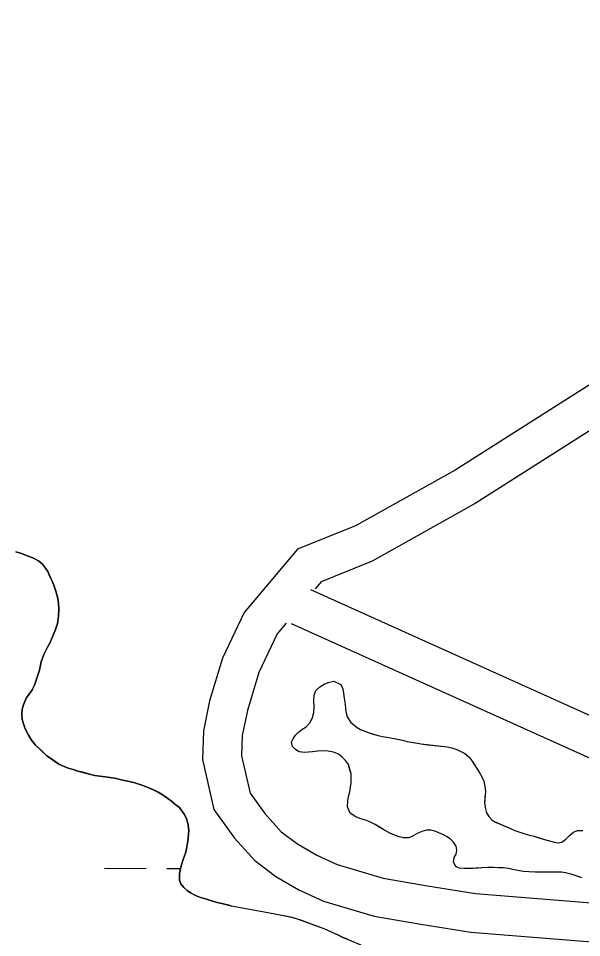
# Model space of a CAD drawing. Extents: x 3180038 to 3217926, y 922069 to 947485.
# Drawn here: x 3209808 to 3210242, y 937723 to 938431 of the extents above; entities that cross this region are included whole.
import ezdxf

# ---------------------------------------------------------------- set-up
doc = ezdxf.new("R2010")
doc.units = 0
for name, color, linetype in [('V-ROAD-CNTR', 7, 'Continuous'), ('V-SITE-VEGE', 7, 'Continuous'), ('V-TOPO-SHOR', 7, 'Continuous'), ('V-WETL-SWMP', 7, 'Continuous')]:
    doc.layers.add(name, color=color, linetype=linetype)

msp = doc.modelspace()

# ---------------------------------------------------------------- linework, layer by layer
at = {"layer": 'V-ROAD-CNTR'}
for points in [[(3211101.86, 938669.79), (3210796.7, 938449.53), (3210726.48, 938395.66), (3210643.42, 938347.07), (3210591.81, 938324.1), (3210441.56, 938236.53), (3210160.01, 938057.62), (3210080.68, 938013.22), (3210041.28, 937997.44), (3210036.67, 937991.97)], [(3210778.79, 938473.6), (3210709.71, 938420.61), (3210629.7, 938373.8), (3210578.12, 938350.84), (3210425.95, 938262.15), (3210144.63, 938083.39), (3210067.72, 938040.35), (3210023.17, 938022.5), (3209981.96, 937973.62), (3209965.31, 937938.47), (3209955.34, 937905.63), (3209950.62, 937882.61), (3209949.77, 937860.39), (3209958.69, 937821.9), (3209974.51, 937800.04), (3209990.13, 937782.62), (3210006.49, 937770.51), (3210024.17, 937760.07), (3210043.18, 937751.48), (3210082.23, 937739.95), (3210118.17, 937733.59), (3210156.56, 937727.43), (3210294.6, 937716.47)], [(3211642.71, 937258.8), (3211582.78, 937286.05), (3210829.33, 937632.53), (3210033.44, 937991.17)], [(3210014.26, 937965.39), (3210007.41, 937957.26), (3209993.37, 937927.63), (3209984.45, 937898.25), (3209980.5, 937879), (3209979.9, 937863.25), (3209986.54, 937834.58), (3209997.89, 937818.9), (3210010.43, 937804.92), (3210023.09, 937795.55), (3210038.02, 937786.73), (3210053.66, 937779.66), (3210089.11, 937769.19), (3210123.16, 937763.17), (3210160.13, 937757.24), (3210297.32, 937746.35), (3210329, 937743.09), (3210354.77, 937738.03), (3210377.28, 937729.99), (3210595.5, 937629.91)], [(3211939.92, 936968.24), (3211762.78, 937158), (3211752.32, 937168.44), (3211739.54, 937178.22), (3211724.08, 937188.85), (3211570.31, 937258.77), (3210816.9, 937605.23), (3210018.34, 937965.08)]]:
    msp.add_lwpolyline(points, dxfattribs=at)
at = {"layer": 'V-SITE-VEGE'}
for p, q in [((3209805.98, 938020.33), (3209810.58, 938019.15)), ((3209810.58, 938019.15), (3209819.22, 938015.7)), ((3209819.22, 938015.7), (3209823.44, 938013.42)), ((3209823.44, 938013.42), (3209826.54, 938010.97)), ((3209826.54, 938010.97), (3209829.08, 938007.79)), ((3209829.08, 938007.79), (3209830.71, 938005.18)), ((3209830.71, 938005.18), (3209835.36, 937994.76)), ((3209835.36, 937994.76), (3209836.95, 937990.12)), ((3209836.95, 937990.12), (3209838.35, 937984.55)), ((3209838.35, 937984.55), (3209839.03, 937980.66)), ((3209839.03, 937980.66), (3209839.33, 937976.22)), ((3209839.33, 937976.22), (3209839.07, 937970.86)), ((3209839.07, 937970.86), (3209838.25, 937965.15)), ((3209838.25, 937965.15), (3209836.5, 937959.81)), ((3209836.5, 937959.81), (3209832.3, 937950.08)), ((3209832.3, 937950.08), (3209830.21, 937946.41)), ((3209827.73, 937941.46), (3209825.62, 937935.76)), ((3209830.21, 937946.41), (3209827.73, 937941.46)), ((3209825.62, 937935.76), (3209824.23, 937929.31)), ((3209824.23, 937929.31), (3209820.54, 937917.72)), ((3209818.64, 937914.06), (3209814.11, 937907.65)), ((3209820.54, 937917.72), (3209818.64, 937914.06)), ((3209814.11, 937907.65), (3209812, 937902.51)), ((3209811.03, 937899.38), (3209810.6, 937895.51)), ((3209812, 937902.51), (3209811.03, 937899.38)), ((3209810.6, 937895.51), (3209811.09, 937891.25)), ((3209811.09, 937891.25), (3209811.97, 937888.1)), ((3209811.97, 937888.1), (3209813.39, 937884.19)), ((3209813.39, 937884.19), (3209815.73, 937879.35)), ((3209815.73, 937879.35), (3209818.25, 937875.44)), ((3209818.25, 937875.44), (3209821.34, 937871.51)), ((3209821.34, 937871.51), (3209830.09, 937863.43)), ((3209830.09, 937863.43), (3209839.24, 937857.01)), ((3209839.24, 937857.01), (3209846.4, 937853.76)), ((3209846.4, 937853.76), (3209850.26, 937852.78)), ((3209850.26, 937852.78), (3209853.94, 937851.62)), ((3209853.94, 937851.62), (3209861.86, 937849.47)), ((3209861.86, 937849.47), (3209867.01, 937848.28)), ((3209867.01, 937848.28), (3209870.89, 937847.67)), ((3209870.89, 937847.67), (3209874.95, 937847.24)), ((3209874.95, 937847.24), (3209878.63, 937846.64)), ((3209878.63, 937846.64), (3209882.32, 937846.21)), ((3209882.32, 937846.21), (3209890.79, 937844.05)), ((3209890.79, 937844.05), (3209896.88, 937842.85)), ((3209896.88, 937842.85), (3209903.87, 937840.53)), ((3209903.87, 937840.53), (3209908.64, 937838.8)), ((3209908.64, 937838.8), (3209915.62, 937835.37)), ((3209915.62, 937835.37), (3209918.73, 937833.47)), ((3209918.73, 937833.47), (3209923.3, 937830.45)), ((3209923.3, 937830.45), (3209926.05, 937828.38)), ((3209926.05, 937828.38), (3209932.07, 937823.48)), ((3209932.07, 937823.48), (3209935.88, 937818.43)), ((3209935.88, 937818.43), (3209937.32, 937815.64)), ((3209937.32, 937815.64), (3209938.55, 937811.37)), ((3209938.55, 937811.37), (3209939.4, 937806.19)), ((3209939.4, 937806.19), (3209938.72, 937797.87)), ((3209937.52, 937791.8), (3209936.73, 937788.48)), ((3209938.72, 937797.87), (3209937.52, 937791.8)), ((3209936.73, 937788.48), (3209935.19, 937784.25)), ((3209933.44, 937778.55), (3209932.06, 937772.66)), ((3209935.19, 937784.25), (3209933.44, 937778.55)), ((3209932.06, 937772.66), (3209932.17, 937767.66)), ((3209932.17, 937767.66), (3209933.24, 937764.69)), ((3209933.24, 937764.69), (3209935.6, 937761.89)), ((3209935.6, 937761.89), (3209937.97, 937759.63)), ((3209937.97, 937759.63), (3209940.71, 937757.93)), ((3209940.71, 937757.93), (3209944.38, 937755.84)), ((3209944.38, 937755.84), (3209948.42, 937754.3)), ((3209948.42, 937754.3), (3209952.29, 937753.32)), ((3209952.29, 937753.32), (3209961.3, 937750.41)), ((3209961.3, 937750.41), (3209965.91, 937749.42)), ((3209965.91, 937749.42), (3209971.95, 937747.81)), ((3209971.95, 937747.81), (3209995.99, 937743.49)), ((3209995.99, 937743.49), (3210010.88, 937740.5)), ((3210010.88, 937740.5), (3210018.52, 937739.14)), ((3210018.52, 937739.14), (3210022.79, 937737.88)), ((3210022.79, 937737.88), (3210043.28, 937730.28)), ((3210043.28, 937730.28), (3210054.17, 937725.46)), ((3210054.17, 937725.46), (3210057.03, 937724.06)), ((3210057.03, 937724.06), (3210071.94, 937717.71))]:
    msp.add_line(p, q, dxfattribs=at)
for points in [[(3210115.88, 937803.65), (3210112.06, 937801.76), (3210108.74, 937800.25), (3210104.66, 937800.1), (3210101.32, 937801.06), (3210097.85, 937802.27), (3210094.25, 937803.85), (3210090.16, 937806.04), (3210082.84, 937810.56), (3210079.24, 937812.26), (3210075.4, 937813.71), (3210071.19, 937815.04), (3210067.96, 937816.37), (3210063.74, 937819.3), (3210061.48, 937824.11), (3210061.81, 937828.8), (3210062.41, 937832.14), (3210063.36, 937835.61), (3210064.42, 937842.91), (3210064.37, 937849.58), (3210062.34, 937856.73), (3210060.09, 937859.8), (3210057.48, 937862.37), (3210054.74, 937864.58), (3210050.77, 937866.28), (3210046.69, 937866.86), (3210042.12, 937867.07), (3210038.78, 937866.92), (3210034.59, 937866.4), (3210028.41, 937865.98), (3210024.46, 937866.32), (3210021.48, 937868.15), (3210019.24, 937870.48), (3210018.34, 937873.81), (3210019.68, 937876.54), (3210021.64, 937879.15), (3210023.72, 937881.51), (3210026.3, 937883.63), (3210029.62, 937885.76), (3210032.81, 937889.12), (3210034.63, 937892.84), (3210035.71, 937896.8), (3210035.92, 937901.13), (3210035.64, 937906.07), (3210035.85, 937910.02), (3210037.18, 937913.74), (3210040.25, 937916.48), (3210043.7, 937918.49), (3210046.77, 937919.74), (3210051.09, 937920.76), (3210056.42, 937918.34), (3210057.93, 937914.89), (3210058.98, 937907.73), (3210059.75, 937903.16), (3210060.03, 937899.46), (3210060.55, 937896.25), (3210061.31, 937893.29), (3210064.06, 937888.99), (3210068.91, 937885.2), (3210071.64, 937883.73), (3210074.99, 937882.28), (3210078.34, 937881.07), (3210085.15, 937879.02), (3210088.49, 937878.31), (3210093.44, 937877.48), (3210100.12, 937876.17), (3210103.95, 937875.34), (3210107.67, 937874.38), (3210118.43, 937872.49), (3210138.46, 937870.29), (3210142.05, 937869.46), (3210145.77, 937868.25), (3210148.99, 937866.79), (3210151.97, 937865.08), (3210155.21, 937862.39), (3210157.7, 937859.32), (3210163.08, 937850.71), (3210165.08, 937847.15), (3210166.6, 937843.7), (3210167.49, 937840), (3210167.77, 937835.8), (3210167.22, 937826.9), (3210167.87, 937822.46), (3210168.64, 937819.37), (3210170.51, 937816.55), (3210173.13, 937813.85), (3210175.49, 937812.26), (3210184.04, 937808.75)], [(3210242.04, 937769.41), (3210238.45, 937770.74), (3210234.61, 937771.95), (3210229.54, 937773.14), (3210226.44, 937773.62), (3210221.62, 937773.82), (3210213.72, 937773.77), (3210210.38, 937773.86), (3210206.18, 937773.83), (3210201.36, 937774.04), (3210196.78, 937774.37), (3210192.7, 937774.96), (3210185.28, 937776.63), (3210181.69, 937776.97), (3210177.61, 937777.19), (3210174.4, 937777.29), (3210169.58, 937777.25), (3210155.38, 937776.53), (3210151.42, 937776.5), (3210147.71, 937776.84), (3210144.99, 937778.17), (3210143.11, 937781.49), (3210143.82, 937784.96), (3210145.28, 937787.69), (3210145.88, 937790.78), (3210145.24, 937793.87), (3210143.11, 937796.81), (3210140.87, 937799.15), (3210138.39, 937800.86), (3210135.04, 937802.81), (3210131.93, 937804.14), (3210128.84, 937805.23), (3210125.74, 937806.07), (3210122.53, 937806.05), (3210119.57, 937805.28), (3210115.88, 937803.65)], [(3210184.04, 937808.75), (3210187.26, 937807.41), (3210190.49, 937805.83), (3210198.29, 937803.3), (3210201.88, 937802.21), (3210205.1, 937801.37), (3210213.4, 937798.84), (3210220.08, 937797.17), (3210223.55, 937796.45), (3210226.63, 937796.72), (3210229.83, 937799.22), (3210232.4, 937801.83), (3210235.72, 937804.58), (3210238.67, 937805.71), (3210242.75, 937805.74)]]:
    msp.add_lwpolyline(points, dxfattribs=at)
at = {"layer": 'V-TOPO-SHOR'}
for points in [[(3209971.95, 937747.81), (3209970.14, 937748.25), (3209965.91, 937749.42), (3209961.3, 937750.41), (3209956.89, 937751.77), (3209952.29, 937753.32), (3209948.42, 937754.3), (3209944.38, 937755.84), (3209940.71, 937757.93), (3209937.97, 937759.63), (3209935.6, 937761.89), (3209933.24, 937764.69), (3209932.17, 937767.66), (3209932.06, 937772.66), (3209933.44, 937778.55), (3209935.19, 937784.25), (3209936.73, 937788.48), (3209937.52, 937791.8), (3209938.72, 937797.88), (3209939.16, 937802.68), (3209939.4, 937806.19), (3209938.55, 937811.37), (3209937.32, 937815.64), (3209935.88, 937818.43), (3209932.07, 937823.48), (3209929.7, 937825.36), (3209926.05, 937828.38), (3209923.3, 937830.45), (3209918.73, 937833.47), (3209915.62, 937835.37), (3209912.13, 937837.08), (3209908.64, 937838.8), (3209903.87, 937840.53), (3209896.88, 937842.85), (3209890.79, 937844.05), (3209886.19, 937845.23), (3209882.32, 937846.21), (3209878.63, 937846.64), (3209874.95, 937847.24), (3209870.89, 937847.67), (3209867.01, 937848.28), (3209861.86, 937849.47), (3209857.62, 937850.64), (3209853.94, 937851.62), (3209850.26, 937852.78), (3209846.4, 937853.76), (3209842.91, 937855.29), (3209839.24, 937857.01), (3209834.3, 937860.41), (3209830.09, 937863.43), (3209825.53, 937867.57), (3209821.34, 937871.51), (3209818.25, 937875.44), (3209815.73, 937879.35), (3209813.39, 937884.19), (3209811.97, 937888.1), (3209811.09, 937891.25), (3209810.6, 937895.51), (3209811.03, 937899.38), (3209812, 937902.51), (3209814.11, 937907.65), (3209816.37, 937910.76), (3209818.64, 937914.06), (3209820.54, 937917.72), (3209822.29, 937923.06), (3209824.23, 937929.31), (3209825.62, 937935.76), (3209827.73, 937941.46), (3209830.21, 937946.41), (3209832.3, 937950.08), (3209834.97, 937956.14), (3209836.5, 937959.81), (3209838.25, 937965.15), (3209839.07, 937970.86), (3209839.33, 937976.22), (3209839.03, 937980.66), (3209838.35, 937984.55), (3209836.95, 937990.12), (3209835.36, 937994.76), (3209833.75, 937998.48), (3209832.14, 938002.02), (3209830.71, 938005.18), (3209829.08, 938007.79), (3209826.54, 938010.97), (3209823.44, 938013.42), (3209819.22, 938015.7), (3209814.81, 938017.43), (3209810.58, 938019.15), (3209805.98, 938020.33)], [(3210181.69, 937776.97), (3210177.61, 937777.19), (3210174.4, 937777.29), (3210169.58, 937777.25), (3210165.38, 937777.1), (3210162.17, 937776.82), (3210158.47, 937776.67), (3210155.38, 937776.52), (3210151.43, 937776.49), (3210147.71, 937776.84), (3210144.99, 937778.17), (3210143.11, 937781.49), (3210143.82, 937784.96), (3210145.28, 937787.69), (3210145.88, 937790.78), (3210145.24, 937793.87), (3210143.11, 937796.81), (3210140.87, 937799.15), (3210138.39, 937800.86), (3210135.04, 937802.81), (3210131.93, 937804.14), (3210128.84, 937805.23), (3210125.74, 937806.07), (3210122.53, 937806.05), (3210119.57, 937805.28), (3210115.88, 937803.65), (3210112.06, 937801.76), (3210108.74, 937800.25), (3210104.66, 937800.1), (3210101.32, 937801.06), (3210097.85, 937802.27), (3210094.25, 937803.85), (3210090.16, 937806.04), (3210086.56, 937808.24), (3210082.84, 937810.56), (3210079.24, 937812.26), (3210075.4, 937813.71), (3210071.19, 937815.04), (3210067.96, 937816.37), (3210063.74, 937819.3), (3210061.48, 937824.11), (3210061.81, 937828.8), (3210062.41, 937832.14), (3210063.37, 937835.61), (3210063.96, 937839.32), (3210064.42, 937842.91), (3210064.4, 937846.37), (3210064.37, 937849.58), (3210063.23, 937853.4), (3210062.34, 937856.73), (3210060.09, 937859.8), (3210057.48, 937862.37), (3210054.74, 937864.58), (3210050.77, 937866.28), (3210046.69, 937866.86), (3210042.12, 937867.07), (3210038.78, 937866.92), (3210034.59, 937866.4), (3210031.5, 937866.13), (3210028.41, 937865.98), (3210024.46, 937866.32), (3210021.48, 937868.15), (3210019.24, 937870.48), (3210018.34, 937873.81), (3210019.68, 937876.54), (3210021.64, 937879.15), (3210023.72, 937881.51), (3210026.3, 937883.63), (3210029.62, 937885.76), (3210032.81, 937889.12), (3210034.63, 937892.84), (3210035.71, 937896.8), (3210035.92, 937901.13), (3210035.64, 937906.07), (3210035.85, 937910.02), (3210037.18, 937913.74), (3210040.25, 937916.48), (3210043.7, 937918.49), (3210046.77, 937919.74), (3210051.09, 937920.76), (3210056.42, 937918.34), (3210057.93, 937914.89), (3210058.45, 937911.68), (3210058.98, 937907.73), (3210059.75, 937903.16), (3210060.03, 937899.46), (3210060.55, 937896.25), (3210061.31, 937893.29), (3210064.06, 937888.99), (3210068.91, 937885.2), (3210071.64, 937883.73), (3210074.99, 937882.28), (3210078.33, 937881.07), (3210081.43, 937880.1), (3210085.15, 937879.02), (3210088.49, 937878.31), (3210093.44, 937877.48), (3210100.12, 937876.17), (3210103.95, 937875.34), (3210107.67, 937874.38), (3210112.37, 937873.55)], [(3210112.37, 937873.55), (3210118.43, 937872.49), (3210123.26, 937871.9), (3210126.35, 937871.56), (3210138.46, 937870.29), (3210142.05, 937869.46), (3210145.77, 937868.25), (3210148.99, 937866.79), (3210151.97, 937865.08), (3210155.21, 937862.39), (3210157.7, 937859.32), (3210163.08, 937850.71), (3210165.08, 937847.15), (3210166.6, 937843.7), (3210167.49, 937840), (3210167.77, 937835.8), (3210167.43, 937831.11), (3210167.22, 937826.9), (3210167.87, 937822.46), (3210168.64, 937819.38), (3210170.51, 937816.55), (3210173.13, 937813.85), (3210175.49, 937812.26), (3210175.73, 937812.27), (3210184.04, 937808.75)], [(3210184.04, 937808.75), (3210187.26, 937807.41), (3210190.49, 937805.83), (3210194.45, 937804.5), (3210198.29, 937803.3), (3210201.88, 937802.21), (3210205.1, 937801.37), (3210209.68, 937799.93), (3210213.4, 937798.84), (3210216.49, 937798.13), (3210220.08, 937797.17), (3210223.55, 937796.45), (3210226.63, 937796.72), (3210229.83, 937799.22), (3210232.4, 937801.83), (3210235.72, 937804.58), (3210238.67, 937805.71), (3210242.75, 937805.74)], [(3210242.04, 937769.41), (3210238.45, 937770.74), (3210234.61, 937771.95), (3210229.54, 937773.14), (3210226.44, 937773.62), (3210221.62, 937773.82), (3210217.05, 937773.79), (3210213.72, 937773.77), (3210210.38, 937773.86), (3210206.18, 937773.83), (3210201.36, 937774.04), (3210196.78, 937774.37), (3210192.7, 937774.96), (3210188.87, 937775.8), (3210185.28, 937776.63), (3210181.69, 937776.97)], [(3209971.95, 937747.81), (3209995.99, 937743.49), (3210010.88, 937740.5), (3210015.28, 937739.76), (3210018.52, 937739.14), (3210022.79, 937737.88), (3210026.03, 937736.74), (3210029.28, 937735.48), (3210032.78, 937734.21), (3210036.28, 937732.94), (3210039.26, 937731.8), (3210043.28, 937730.28), (3210051.32, 937726.73), (3210054.17, 937725.46), (3210057.03, 937724.06), (3210061.31, 937722.28)]]:
    msp.add_lwpolyline(points, dxfattribs=at)
at = {"layer": 'V-WETL-SWMP'}
for p, q in [((3209874.5, 937776.7), (3209906.5, 937776.63)), ((3209922.5, 937776.59), (3209932.97, 937776.57))]:
    msp.add_line(p, q, dxfattribs=at)
for points in [[(3209805.98, 938020.33), (3209810.58, 938019.15), (3209814.81, 938017.43), (3209819.22, 938015.7), (3209823.44, 938013.42), (3209826.54, 938010.97), (3209829.08, 938007.79), (3209830.71, 938005.18), (3209832.14, 938002.02), (3209833.75, 937998.48), (3209835.36, 937994.76), (3209836.95, 937990.12), (3209838.35, 937984.55), (3209839.03, 937980.66), (3209839.34, 937976.22), (3209839.07, 937970.86), (3209838.25, 937965.15), (3209836.51, 937959.81), (3209834.97, 937956.14), (3209832.3, 937950.08), (3209830.21, 937946.41), (3209827.73, 937941.46), (3209825.62, 937935.76), (3209824.23, 937929.31), (3209822.29, 937923.06), (3209820.54, 937917.72), (3209818.64, 937914.06), (3209816.37, 937910.76), (3209814.11, 937907.65), (3209812, 937902.51), (3209811.03, 937899.38), (3209810.6, 937895.51), (3209811.1, 937891.25), (3209811.97, 937888.1), (3209813.39, 937884.19), (3209815.73, 937879.35), (3209818.25, 937875.44), (3209821.34, 937871.51), (3209825.53, 937867.57), (3209830.09, 937863.43), (3209834.3, 937860.41), (3209839.24, 937857.01), (3209842.91, 937855.29), (3209846.4, 937853.76), (3209850.26, 937852.78), (3209853.94, 937851.62), (3209857.62, 937850.64), (3209861.86, 937849.47), (3209867.01, 937848.28), (3209870.89, 937847.67)], [(3209870.89, 937847.67), (3209874.95, 937847.24), (3209878.63, 937846.63), (3209882.32, 937846.21), (3209886.19, 937845.23), (3209890.79, 937844.05), (3209896.88, 937842.85), (3209903.86, 937840.53), (3209908.64, 937838.8), (3209912.13, 937837.08), (3209915.62, 937835.37), (3209918.73, 937833.47), (3209923.31, 937830.45), (3209926.05, 937828.38), (3209929.7, 937825.36), (3209932.07, 937823.48), (3209935.88, 937818.43), (3209937.32, 937815.64), (3209938.55, 937811.37), (3209939.4, 937806.18), (3209939.16, 937802.68), (3209938.72, 937797.88), (3209937.52, 937791.8), (3209936.73, 937788.48), (3209935.19, 937784.25), (3209933.44, 937778.55), (3209932.06, 937772.66), (3209932.17, 937767.66), (3209933.24, 937764.69), (3209935.6, 937761.88), (3209937.97, 937759.63), (3209940.72, 937757.93), (3209944.38, 937755.84), (3209948.42, 937754.3), (3209952.29, 937753.32), (3209956.89, 937751.77), (3209961.3, 937750.41), (3209965.91, 937749.42), (3209970.14, 937748.25), (3209971.95, 937747.81), (3209996.11, 937743.49), (3210011, 937740.5), (3210015.4, 937739.76), (3210018.63, 937739.14), (3210022.91, 937737.88), (3210026.15, 937736.74), (3210029.39, 937735.48), (3210032.89, 937734.21), (3210036.39, 937732.95), (3210039.37, 937731.81), (3210043.39, 937730.29), (3210051.43, 937726.73), (3210054.29, 937725.46), (3210057.14, 937724.06), (3210061.42, 937722.28)]]:
    msp.add_lwpolyline(points, dxfattribs=at)

doc.saveas('drawing.dxf')
